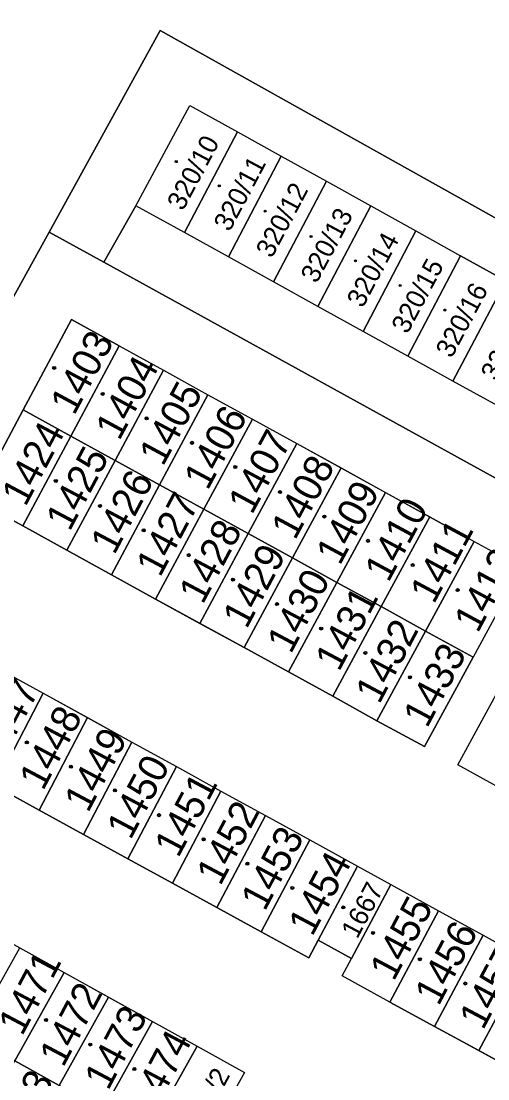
# Model space of a CAD drawing. Extents: x -598233 to -596890, y -1157848 to -1156431.
# Drawn here: x -596955.2 to -596927.5, y -1157697.4 to -1157634.7 of the extents above; entities that cross this region are included whole.
import ezdxf

# ---------------------------------------------------------------- set-up
doc = ezdxf.new("R2010")
doc.units = 0
for name, color, linetype in [('Level 1', 7, 'Continuous'), ('Level 4', 7, 'Continuous'), ('Level 5', 7, 'Continuous'), ('Level 60', 7, 'Continuous'), ('Vrstva 60', 7, 'Continuous')]:
    doc.layers.add(name, color=color, linetype=linetype)

msp = doc.modelspace()

# ---------------------------------------------------------------- linework, layer by layer
at = {"layer": 'Level 1'}
for points in [[(-596890.462, -1157666.827), (-596946.92, -1157635.26), (-596953.51, -1157647.21)], [(-596948.36, -1157645.65), (-596945.16, -1157639.7), (-596942.35, -1157641.26)], [(-596942.35, -1157641.26), (-596945.48, -1157647.24)], [(-596942.35, -1157641.26), (-596939.75, -1157642.7)], [(-596939.75, -1157642.7), (-596942.88, -1157648.68)], [(-596939.75, -1157642.7), (-596937.07, -1157644.19)], [(-596937.07, -1157644.19), (-596940.21, -1157650.16)], [(-596937.07, -1157644.19), (-596934.44, -1157645.65)], [(-596950.26, -1157649), (-596948.36, -1157645.65)], [(-596945.48, -1157647.24), (-596948.36, -1157645.65)], [(-596934.44, -1157645.65), (-596937.57, -1157651.61)], [(-596934.44, -1157645.65), (-596931.76, -1157647.14)], [(-596953.51, -1157647.21), (-596963.64, -1157665.55)], [(-596950.26, -1157649), (-596953.51, -1157647.21)], [(-596942.88, -1157648.68), (-596945.48, -1157647.24)], [(-596931.76, -1157647.14), (-596934.89, -1157653.1)], [(-596931.76, -1157647.14), (-596929.11, -1157648.61)], [(-596940.21, -1157650.16), (-596942.88, -1157648.68)], [(-596929.11, -1157648.61), (-596932.24, -1157654.56)], [(-596926.44, -1157650.09), (-596929.11, -1157648.61)], [(-596950.26, -1157649), (-596891.77, -1157681.24)], [(-596937.57, -1157651.61), (-596940.21, -1157650.16)], [(-596929.58, -1157656.04), (-596926.44, -1157650.09)], [(-596934.89, -1157653.1), (-596937.57, -1157651.61)], [(-596949.36, -1157653.95), (-596952.19, -1157652.39), (-596955.05, -1157657.74)], [(-596932.24, -1157654.56), (-596934.89, -1157653.1)], [(-596952.22, -1157659.3), (-596949.36, -1157653.95)], [(-596949.36, -1157653.95), (-596946.73, -1157655.4)], [(-596929.58, -1157656.04), (-596932.24, -1157654.56)], [(-596949.59, -1157660.74), (-596946.73, -1157655.4)], [(-596946.73, -1157655.4), (-596944.09, -1157656.85)], [(-596926.91, -1157657.51), (-596929.58, -1157656.04)], [(-596944.09, -1157656.85), (-596946.96, -1157662.19)], [(-596944.09, -1157656.85), (-596941.46, -1157658.3)], [(-596955.05, -1157657.74), (-596957.9, -1157663.08), (-596955.07, -1157664.63)], [(-596955.05, -1157657.74), (-596952.22, -1157659.3)], [(-596944.33, -1157663.63), (-596941.46, -1157658.3)], [(-596941.46, -1157658.3), (-596938.83, -1157659.74)], [(-596952.22, -1157659.3), (-596955.07, -1157664.63)], [(-596949.59, -1157660.74), (-596952.22, -1157659.3)], [(-596938.83, -1157659.74), (-596941.7, -1157665.08)], [(-596938.83, -1157659.74), (-596936.2, -1157661.19)], [(-596952.45, -1157666.07), (-596949.59, -1157660.74)], [(-596946.96, -1157662.19), (-596949.59, -1157660.74)], [(-596939.07, -1157666.52), (-596936.2, -1157661.19)], [(-596936.2, -1157661.19), (-596933.57, -1157662.64)], [(-596949.82, -1157667.52), (-596946.96, -1157662.19)], [(-596946.96, -1157662.19), (-596944.33, -1157663.63)], [(-596933.57, -1157662.64), (-596936.45, -1157667.97)], [(-596933.57, -1157662.64), (-596930.94, -1157664.09)], [(-596944.33, -1157663.63), (-596947.2, -1157668.96)], [(-596941.7, -1157665.08), (-596944.33, -1157663.63)], [(-596933.82, -1157669.41), (-596930.94, -1157664.09)], [(-596930.94, -1157664.09), (-596928.31, -1157665.54)], [(-596955.07, -1157664.63), (-596952.45, -1157666.07)], [(-596944.57, -1157670.4), (-596941.7, -1157665.08)], [(-596941.7, -1157665.08), (-596939.07, -1157666.52)], [(-596931.19, -1157670.86), (-596928.31, -1157665.54)], [(-596928.31, -1157665.54), (-596925.48, -1157667.09), (-596928.37, -1157672.41)], [(-596952.45, -1157666.07), (-596949.82, -1157667.52)], [(-596939.07, -1157666.52), (-596941.94, -1157671.84)], [(-596936.45, -1157667.97), (-596939.07, -1157666.52)], [(-596949.82, -1157667.52), (-596947.2, -1157668.96)], [(-596936.45, -1157667.97), (-596939.32, -1157673.28)], [(-596936.45, -1157667.97), (-596933.82, -1157669.41)], [(-596947.2, -1157668.96), (-596944.57, -1157670.4)], [(-596936.69, -1157674.72), (-596933.82, -1157669.41)], [(-596933.82, -1157669.41), (-596931.19, -1157670.86)], [(-596944.57, -1157670.4), (-596941.94, -1157671.84)], [(-596931.19, -1157670.86), (-596934.07, -1157676.17)], [(-596928.37, -1157672.41), (-596931.19, -1157670.86)], [(-596941.94, -1157671.84), (-596939.32, -1157673.28)], [(-596934.07, -1157676.17), (-596931.25, -1157677.71), (-596928.37, -1157672.41)], [(-596956.5, -1157673.09), (-596953.86, -1157674.54)], [(-596939.32, -1157673.28), (-596936.69, -1157674.72)], [(-596926.45, -1157680.35), (-596929.28, -1157678.79), (-596926.4, -1157673.49)], [(-596956.73, -1157680.04), (-596953.86, -1157674.54)], [(-596953.86, -1157674.54), (-596951.23, -1157675.99)], [(-596936.69, -1157674.72), (-596934.07, -1157676.17)], [(-596954.1, -1157681.48), (-596951.23, -1157675.99)], [(-596951.23, -1157675.99), (-596948.6, -1157677.44)], [(-596951.47, -1157682.92), (-596948.6, -1157677.44)], [(-596948.6, -1157677.44), (-596945.96, -1157678.89)], [(-596948.84, -1157684.36), (-596945.96, -1157678.89)], [(-596945.96, -1157678.89), (-596943.33, -1157680.34)], [(-596956.73, -1157680.04), (-596954.1, -1157681.48)], [(-596946.2, -1157685.8), (-596943.33, -1157680.34)], [(-596943.33, -1157680.34), (-596940.69, -1157681.79)], [(-596954.1, -1157681.48), (-596951.47, -1157682.92)], [(-596943.57, -1157687.24), (-596940.69, -1157681.79)], [(-596940.69, -1157681.79), (-596938.06, -1157683.24)], [(-596951.47, -1157682.92), (-596948.84, -1157684.36)], [(-596940.94, -1157688.68), (-596938.06, -1157683.24)], [(-596938.06, -1157683.24), (-596935.23, -1157684.8)], [(-596948.84, -1157684.36), (-596946.2, -1157685.8)], [(-596937.56, -1157689.18), (-596935.23, -1157684.8)], [(-596935.23, -1157684.8), (-596933.25, -1157685.88)], [(-596946.2, -1157685.8), (-596943.57, -1157687.24)], [(-596935.59, -1157690.26), (-596933.25, -1157685.88)], [(-596933.25, -1157685.88), (-596930.42, -1157687.44)], [(-596943.57, -1157687.24), (-596940.94, -1157688.68)], [(-596933.31, -1157692.85), (-596930.42, -1157687.44)], [(-596930.42, -1157687.44), (-596927.78, -1157688.89)], [(-596940.94, -1157688.68), (-596938.11, -1157690.22), (-596937.56, -1157689.18)], [(-596930.67, -1157694.29), (-596927.78, -1157688.89)], [(-596927.78, -1157688.89), (-596925.15, -1157690.34)], [(-596955.24, -1157689.64), (-596952.61, -1157691.1)], [(-596937.56, -1157689.18), (-596935.59, -1157690.26)], [(-596933.31, -1157692.85), (-596936.14, -1157691.3), (-596935.59, -1157690.26)], [(-596928.04, -1157695.73), (-596925.15, -1157690.34)], [(-596952.61, -1157691.1), (-596955.55, -1157696.34)], [(-596952.61, -1157691.1), (-596949.99, -1157692.55)], [(-596952.92, -1157697.79), (-596949.99, -1157692.55)], [(-596949.99, -1157692.55), (-596947.37, -1157694)], [(-596933.31, -1157692.85), (-596930.67, -1157694.29)], [(-596947.37, -1157694), (-596950.3, -1157699.25)], [(-596947.37, -1157694), (-596944.74, -1157695.46)], [(-596930.67, -1157694.29), (-596928.04, -1157695.73)], [(-596944.74, -1157695.46), (-596947.67, -1157700.71)], [(-596944.74, -1157695.46), (-596941.92, -1157697.02), (-596944.85, -1157702.27)], [(-596928.04, -1157695.73), (-596925.41, -1157697.17)], [(-596955.55, -1157696.34), (-596952.92, -1157697.79)]]:
    msp.add_lwpolyline(points, dxfattribs=at)
at = {"layer": 'Level 5'}
for centre, radius in [((-596945.97, -1157643.03), 0.0612), ((-596945.97, -1157643.03), 0.0354), ((-596943.42, -1157644.47), 0.0612), ((-596943.42, -1157644.47), 0.0354), ((-596940.7, -1157645.97), 0.0612), ((-596940.7, -1157645.97), 0.0354), ((-596937.98, -1157647.47), 0.0612), ((-596937.98, -1157647.47), 0.0354), ((-596935.35, -1157648.91), 0.0612), ((-596935.35, -1157648.91), 0.0354), ((-596932.7, -1157650.37), 0.0612), ((-596932.7, -1157650.37), 0.0354), ((-596930.05, -1157651.83), 0.0612), ((-596930.05, -1157651.83), 0.0354), ((-596953.21, -1157655.26), 0.09), ((-596953.21, -1157655.26), 0.0521), ((-596950.33, -1157656.8), 0.09), ((-596950.33, -1157656.8), 0.0521), ((-596947.73, -1157658.25), 0.09), ((-596947.73, -1157658.25), 0.0521), ((-596945.04, -1157659.7), 0.09), ((-596945.04, -1157659.7), 0.0521), ((-596942.47, -1157661.13), 0.09), ((-596942.47, -1157661.13), 0.0521), ((-596953.11, -1157661.96), 0.09), ((-596953.11, -1157661.96), 0.0521), ((-596939.82, -1157662.62), 0.09), ((-596939.82, -1157662.62), 0.0521), ((-596950.49, -1157663.44), 0.09), ((-596950.49, -1157663.44), 0.0521), ((-596937.19, -1157664.07), 0.09), ((-596937.19, -1157664.07), 0.0521), ((-596947.9, -1157664.89), 0.09), ((-596947.9, -1157664.89), 0.0521), ((-596934.61, -1157665.51), 0.09), ((-596934.61, -1157665.51), 0.0521), ((-596945.23, -1157666.36), 0.09), ((-596945.23, -1157666.36), 0.0521), ((-596931.95, -1157666.95), 0.09), ((-596931.95, -1157666.95), 0.0521), ((-596942.61, -1157667.81), 0.09), ((-596942.61, -1157667.81), 0.0521), ((-596929.29, -1157668.43), 0.09), ((-596929.29, -1157668.43), 0.0521), ((-596940, -1157669.26), 0.09), ((-596940, -1157669.26), 0.0521), ((-596937.38, -1157670.71), 0.09), ((-596937.38, -1157670.71), 0.0521), ((-596934.76, -1157672.15), 0.09), ((-596934.76, -1157672.15), 0.0521), ((-596932.12, -1157673.6), 0.09), ((-596932.12, -1157673.6), 0.0521), ((-596954.83, -1157677.46), 0.09), ((-596954.83, -1157677.46), 0.0521), ((-596952.22, -1157678.9), 0.09), ((-596952.22, -1157678.9), 0.0521), ((-596949.61, -1157680.3), 0.09), ((-596949.61, -1157680.3), 0.0521), ((-596946.99, -1157681.77), 0.09), ((-596946.99, -1157681.77), 0.0521), ((-596944.35, -1157683.2), 0.09), ((-596944.35, -1157683.2), 0.0521), ((-596941.75, -1157684.65), 0.09), ((-596941.75, -1157684.65), 0.0521), ((-596939.09, -1157686.08), 0.09), ((-596939.09, -1157686.08), 0.0521), ((-596936.07, -1157687.24), 0.09), ((-596936.07, -1157687.24), 0.0521), ((-596934.3, -1157688.75), 0.09), ((-596934.3, -1157688.75), 0.0521), ((-596931.53, -1157690.31), 0.09), ((-596931.53, -1157690.31), 0.0521), ((-596928.84, -1157691.75), 0.09), ((-596928.84, -1157691.75), 0.0521), ((-596953.69, -1157693.91), 0.09), ((-596953.69, -1157693.91), 0.0521), ((-596951.07, -1157695.37), 0.09), ((-596951.07, -1157695.37), 0.0521), ((-596948.45, -1157696.82), 0.09), ((-596948.45, -1157696.82), 0.0521)]:
    msp.add_circle(centre, radius, dxfattribs=at)
at = {"layer": 'Level 60'}
for points in [[(-596948.36, -1157645.65), (-596945.16, -1157639.7), (-596942.35, -1157641.26), (-596945.48, -1157647.24)], [(-596942.88, -1157648.68), (-596945.48, -1157647.24), (-596942.35, -1157641.26), (-596939.75, -1157642.7)], [(-596940.21, -1157650.16), (-596942.88, -1157648.68), (-596939.75, -1157642.7), (-596937.07, -1157644.19)], [(-596937.57, -1157651.61), (-596940.21, -1157650.16), (-596937.07, -1157644.19), (-596934.44, -1157645.65)], [(-596934.89, -1157653.1), (-596937.57, -1157651.61), (-596934.44, -1157645.65), (-596931.76, -1157647.14)], [(-596932.24, -1157654.56), (-596934.89, -1157653.1), (-596931.76, -1157647.14), (-596929.11, -1157648.61)], [(-596929.58, -1157656.04), (-596932.24, -1157654.56), (-596929.11, -1157648.61), (-596926.44, -1157650.09)], [(-596926.91, -1157657.51), (-596929.58, -1157656.04), (-596926.44, -1157650.09), (-596923.78, -1157651.57)], [(-596952.19, -1157652.39), (-596949.36, -1157653.95), (-596952.22, -1157659.3), (-596955.05, -1157657.74)], [(-596949.36, -1157653.95), (-596946.73, -1157655.4), (-596949.59, -1157660.74), (-596952.22, -1157659.3)], [(-596946.73, -1157655.4), (-596944.09, -1157656.85), (-596946.96, -1157662.19), (-596949.59, -1157660.74)], [(-596944.09, -1157656.85), (-596941.46, -1157658.3), (-596944.33, -1157663.63), (-596946.96, -1157662.19)], [(-596957.9, -1157663.08), (-596955.05, -1157657.74), (-596952.22, -1157659.3), (-596955.07, -1157664.63)], [(-596941.46, -1157658.3), (-596938.83, -1157659.74), (-596941.7, -1157665.08), (-596944.33, -1157663.63)], [(-596952.45, -1157666.07), (-596955.07, -1157664.63), (-596952.22, -1157659.3), (-596949.59, -1157660.74)], [(-596938.83, -1157659.74), (-596936.2, -1157661.19), (-596939.07, -1157666.52), (-596941.7, -1157665.08)], [(-596949.82, -1157667.52), (-596952.45, -1157666.07), (-596949.59, -1157660.74), (-596946.96, -1157662.19)], [(-596936.2, -1157661.19), (-596933.57, -1157662.64), (-596936.45, -1157667.97), (-596939.07, -1157666.52)], [(-596947.2, -1157668.96), (-596949.82, -1157667.52), (-596946.96, -1157662.19), (-596944.33, -1157663.63)], [(-596933.57, -1157662.64), (-596930.94, -1157664.09), (-596933.82, -1157669.41), (-596936.45, -1157667.97)], [(-596944.57, -1157670.4), (-596947.2, -1157668.96), (-596944.33, -1157663.63), (-596941.7, -1157665.08)], [(-596930.94, -1157664.09), (-596928.31, -1157665.54), (-596931.19, -1157670.86), (-596933.82, -1157669.41)], [(-596941.94, -1157671.84), (-596944.57, -1157670.4), (-596941.7, -1157665.08), (-596939.07, -1157666.52)], [(-596928.31, -1157665.54), (-596925.48, -1157667.09), (-596928.37, -1157672.41), (-596931.19, -1157670.86)], [(-596939.32, -1157673.28), (-596941.94, -1157671.84), (-596939.07, -1157666.52), (-596936.45, -1157667.97)], [(-596936.69, -1157674.72), (-596939.32, -1157673.28), (-596936.45, -1157667.97), (-596933.82, -1157669.41)], [(-596934.07, -1157676.17), (-596936.69, -1157674.72), (-596933.82, -1157669.41), (-596931.19, -1157670.86)], [(-596931.25, -1157677.71), (-596934.07, -1157676.17), (-596931.19, -1157670.86), (-596928.37, -1157672.41)], [(-596956.5, -1157673.09), (-596953.86, -1157674.54), (-596956.73, -1157680.04), (-596959.36, -1157678.6)], [(-596926.45, -1157680.35), (-596929.28, -1157678.79), (-596926.4, -1157673.49), (-596923.57, -1157675.05)], [(-596953.86, -1157674.54), (-596951.23, -1157675.99), (-596954.1, -1157681.48), (-596956.73, -1157680.04)], [(-596951.23, -1157675.99), (-596948.6, -1157677.44), (-596951.47, -1157682.92), (-596954.1, -1157681.48)], [(-596948.6, -1157677.44), (-596945.96, -1157678.89), (-596948.84, -1157684.36), (-596951.47, -1157682.92)], [(-596945.96, -1157678.89), (-596943.33, -1157680.34), (-596946.2, -1157685.8), (-596948.84, -1157684.36)], [(-596943.33, -1157680.34), (-596940.69, -1157681.79), (-596943.57, -1157687.24), (-596946.2, -1157685.8)], [(-596940.69, -1157681.79), (-596938.06, -1157683.24), (-596940.94, -1157688.68), (-596943.57, -1157687.24)], [(-596938.06, -1157683.24), (-596935.23, -1157684.8), (-596937.56, -1157689.18), (-596938.11, -1157690.22), (-596940.94, -1157688.68)], [(-596935.23, -1157684.8), (-596933.25, -1157685.88), (-596935.59, -1157690.26), (-596937.56, -1157689.18)], [(-596933.25, -1157685.88), (-596930.42, -1157687.44), (-596933.31, -1157692.85), (-596936.14, -1157691.3), (-596935.59, -1157690.26)], [(-596930.42, -1157687.44), (-596927.78, -1157688.89), (-596930.67, -1157694.29), (-596933.31, -1157692.85)], [(-596927.78, -1157688.89), (-596925.15, -1157690.34), (-596928.04, -1157695.73), (-596930.67, -1157694.29)], [(-596955.24, -1157689.64), (-596952.61, -1157691.1), (-596955.55, -1157696.34), (-596958.18, -1157694.88)], [(-596925.15, -1157690.34), (-596922.51, -1157691.79), (-596925.41, -1157697.17), (-596928.04, -1157695.73)], [(-596952.61, -1157691.1), (-596949.99, -1157692.55), (-596952.92, -1157697.79), (-596955.55, -1157696.34)], [(-596949.99, -1157692.55), (-596947.37, -1157694), (-596950.3, -1157699.25), (-596952.92, -1157697.79)], [(-596947.37, -1157694), (-596944.74, -1157695.46), (-596947.67, -1157700.71), (-596950.3, -1157699.25)], [(-596944.74, -1157695.46), (-596941.92, -1157697.02), (-596944.85, -1157702.27), (-596947.67, -1157700.71)], [(-596955.85, -1157703.03), (-596958.48, -1157701.58), (-596955.55, -1157696.34), (-596952.92, -1157697.79)]]:
    msp.add_lwpolyline(points, close=True, dxfattribs=at)
at = {"layer": 'Vrstva 60'}
for points in [[(-596934.29, -1157614.27), (-596971.39, -1157645.7), (-596970.94, -1157646.73), (-596969.23, -1157646.29), (-596964.66, -1157642.19), (-596960.44, -1157644.9), (-596958.72, -1157646.44), (-596959.49, -1157647.14), (-596959.21, -1157648.96), (-596960.04, -1157650.75), (-596961.72, -1157651.58), (-596963.6, -1157651.2), (-596964.78, -1157649.85), (-596969.47, -1157651.82), (-596976.38, -1157649.93), (-596982.81, -1157655.37), (-596963.64, -1157665.55), (-596953.51, -1157647.21), (-596946.92, -1157635.26), (-596890.462, -1157666.827), (-596890.462, -1157652.868), (-596895.84, -1157646.8), (-596905.43, -1157636.3), (-596926.32, -1157612.74)], [(-596890.462, -1157666.827), (-596946.92, -1157635.26), (-596953.51, -1157647.21), (-596950.26, -1157649), (-596948.36, -1157645.65), (-596945.16, -1157639.7), (-596942.35, -1157641.26), (-596939.75, -1157642.7), (-596937.07, -1157644.19), (-596934.44, -1157645.65), (-596931.76, -1157647.14), (-596929.11, -1157648.61), (-596926.44, -1157650.09)], [(-596926.91, -1157657.51), (-596929.58, -1157656.04), (-596932.24, -1157654.56), (-596934.89, -1157653.1), (-596937.57, -1157651.61), (-596940.21, -1157650.16), (-596942.88, -1157648.68), (-596945.48, -1157647.24), (-596948.36, -1157645.65), (-596950.26, -1157649), (-596891.77, -1157681.24)], [(-596956.5, -1157673.09), (-596953.86, -1157674.54), (-596948.6, -1157677.44), (-596945.96, -1157678.89), (-596943.33, -1157680.34), (-596940.69, -1157681.79), (-596938.06, -1157683.24), (-596935.23, -1157684.8), (-596933.25, -1157685.88), (-596930.42, -1157687.44), (-596927.78, -1157688.89), (-596925.15, -1157690.34), (-596922.51, -1157691.79), (-596917.25, -1157694.69), (-596914.61, -1157696.14), (-596911.98, -1157697.59)], [(-596922.78, -1157698.61), (-596930.67, -1157694.29), (-596933.31, -1157692.85), (-596936.14, -1157691.3), (-596935.59, -1157690.26), (-596937.56, -1157689.18), (-596938.11, -1157690.22), (-596940.94, -1157688.68), (-596946.2, -1157685.8), (-596948.84, -1157684.36), (-596959.36, -1157678.6)]]:
    msp.add_lwpolyline(points, dxfattribs=at)
for points in [[(-596890.462, -1157729.39), (-596890.462, -1157681.961), (-596891.77, -1157681.24), (-596950.26, -1157649), (-596953.51, -1157647.21), (-596963.64, -1157665.55), (-596972.47, -1157681.54), (-596975.75, -1157679.85), (-596979.97, -1157695.17), (-596986.57, -1157707.08), (-596925.3, -1157740.95), (-596905.28, -1157752.02), (-596901.55, -1157749.58), (-596896.6, -1157740.6)], [(-596946.73, -1157655.4), (-596944.09, -1157656.85), (-596941.46, -1157658.3), (-596938.83, -1157659.74), (-596928.31, -1157665.54), (-596925.48, -1157667.09), (-596928.37, -1157672.41), (-596931.25, -1157677.71), (-596934.07, -1157676.17), (-596936.69, -1157674.72), (-596939.32, -1157673.28), (-596941.94, -1157671.84), (-596947.2, -1157668.96), (-596949.82, -1157667.52), (-596952.45, -1157666.07), (-596955.07, -1157664.63), (-596957.9, -1157663.08), (-596955.05, -1157657.74), (-596952.19, -1157652.39), (-596949.36, -1157653.95)], [(-596918.04, -1157671.19), (-596915.41, -1157672.64), (-596912.78, -1157674.08), (-596899.63, -1157681.33), (-596896.99, -1157682.78), (-596894.17, -1157684.33), (-596897.09, -1157689.6), (-596900, -1157694.87), (-596902.82, -1157693.32), (-596905.44, -1157691.88), (-596910.7, -1157689), (-596913.32, -1157687.56), (-596915.95, -1157686.11), (-596918.57, -1157684.67), (-596923.83, -1157681.79), (-596926.45, -1157680.35), (-596929.28, -1157678.79), (-596926.4, -1157673.49), (-596923.51, -1157668.18), (-596920.68, -1157669.74)], [(-596968.56, -1157682.26), (-596965.73, -1157683.83), (-596960.49, -1157686.73), (-596957.86, -1157688.19), (-596955.24, -1157689.64), (-596952.61, -1157691.1), (-596947.37, -1157694), (-596944.74, -1157695.46), (-596941.92, -1157697.02), (-596947.78, -1157707.52), (-596950.6, -1157705.95), (-596953.23, -1157704.49), (-596955.85, -1157703.03), (-596958.48, -1157701.58), (-596966.37, -1157697.2), (-596968.99, -1157695.74), (-596971.62, -1157694.28), (-596974.45, -1157692.71), (-596971.51, -1157687.49)]]:
    msp.add_lwpolyline(points, close=True, dxfattribs=at)

# ---------------------------------------------------------------- texts
at = {"layer": 'Level 4'}
for s, height, rotation, p in [('320/10', 1.14, 61.92981, (-596945.574, -1157646)), ('320/11', 1.14, 61.92981, (-596942.81, -1157647.236)), ('320/12', 1.14, 61.92981, (-596940.307, -1157648.805)), ('320/13', 1.14, 61.92981, (-596937.651, -1157650.302)), ('320/14', 1.14, 61.92981, (-596934.917, -1157651.756)), ('320/15', 1.14, 61.92981, (-596932.27, -1157653.301)), ('320/16', 1.14, 61.92981, (-596929.647, -1157654.736)), ('320/17', 1.14, 61.92981, (-596926.976, -1157656.096)), ('1403', 1.7, 61.68078, (-596952.028, -1157658.131)), ('1404', 1.7, 61.68078, (-596949.352, -1157659.624)), ('1405', 1.7, 61.68078, (-596946.762, -1157661.15)), ('1406', 1.7, 61.68078, (-596944.112, -1157662.574)), ('1424', 1.7, 62.02944, (-596954.91, -1157663.536)), ('1407', 1.7, 61.68078, (-596941.485, -1157664.013)), ('1425', 1.7, 62.02944, (-596952.29, -1157665.003)), ('1408', 1.7, 61.68078, (-596938.93, -1157665.519)), ('1426', 1.7, 62.02944, (-596949.64, -1157666.396)), ('1409', 1.7, 61.68078, (-596936.272, -1157667.024)), ('1427', 1.7, 62.02944, (-596946.934, -1157667.725)), ('1410', 1.7, 61.68078, (-596933.396, -1157668.033)), ('1428', 1.7, 62.02944, (-596944.399, -1157669.332)), ('1411', 1.7, 61.68078, (-596930.699, -1157669.312)), ('1429', 1.7, 62.02944, (-596941.8, -1157670.786)), ('1412', 1.7, 61.68078, (-596928.096, -1157671.03)), ('1430', 1.7, 62.02944, (-596939.177, -1157672.267)), ('1431', 1.7, 62.02944, (-596936.322, -1157673.315)), ('1432', 1.7, 62.02944, (-596933.936, -1157675.244)), ('1433', 1.7, 62.02944, (-596931.102, -1157676.664)), ('1447', 1.7, 62.02944, (-596956.413, -1157678.797)), ('1448', 1.7, 62.02944, (-596953.868, -1157680.374)), ('1449', 1.7, 62.02944, (-596951.2, -1157681.679)), ('1450', 1.7, 62.02944, (-596948.68, -1157683.286)), ('1451', 1.7, 62.02944, (-596945.855, -1157684.354)), ('1452', 1.7, 62.02944, (-596943.36, -1157686.013)), ('1453', 1.7, 62.02944, (-596940.725, -1157687.523)), ('1454', 1.7, 62.02944, (-596937.909, -1157689.015)), ('1667', 1.14, 62.02944, (-596935.242, -1157689.152)), ('1455', 1.7, 62.02944, (-596933.079, -1157691.672)), ('1456', 1.7, 62.02944, (-596930.419, -1157693.135)), ('1457', 1.7, 62.02944, (-596927.783, -1157694.564)), ('1471', 1.7, 62.02944, (-596955.109, -1157694.916)), ('1472', 1.7, 62.02944, (-596952.674, -1157696.775)), ('1473', 1.7, 62.02944, (-596950.009, -1157698.145)), ('1474', 1.7, 62.02944, (-596947.373, -1157699.597)), ('1493', 1.7, 60.65055, (-596955.67, -1157701.932)), ('1475/2', 1.14, 62.02944, (-596944.933, -1157701.283))]:
    msp.add_text(s, height=height, rotation=rotation, dxfattribs=at).set_placement(p)

doc.saveas('drawing.dxf')
